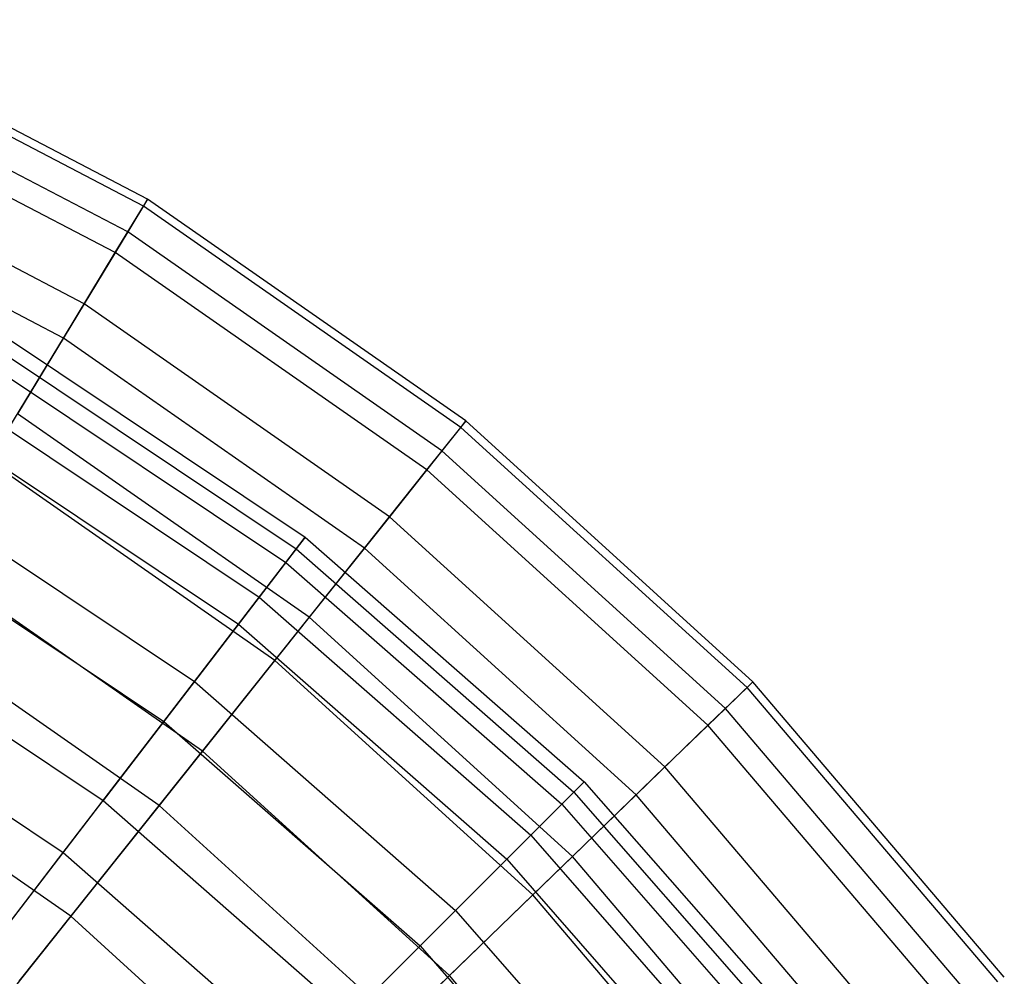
# Model space of a CAD drawing. Extents: x 0.2 to 40.1, y -6.7 to 6.7.
# Tile 422 of 516: x 28.005 to 28.772, y 4.861 to 5.607. Entities that reach past the tile are written whole.
import ezdxf

# ---------------------------------------------------------------- set-up
doc = ezdxf.new("R2010")
doc.units = 0
doc.header["$MEASUREMENT"] = 0
doc.layers.get('0').update_dxf_attribs({"color": 13, "linetype": 'CONTINUOUS'})

# ---------------------------------------------------------------- blocks, each defined once
blk = doc.blocks.new('SNOWBALL_XIV_PM3_STL')
at = {"color": 0}
for p, q in [((28.10436, 5.46673, 2.97801), (27.83621, 5.60662, 2.97801)), ((28.10436, 5.46673, 2.97801), (27.83621, 5.60662, 2.97801)), ((28.10107, 5.4613, 2.68552), (27.83364, 5.60082, 2.68552)), ((28.10107, 5.4613, 2.68552), (27.83364, 5.60082, 2.68552)), ((28.08888, 5.44119, 3.26904), (27.82412, 5.57932, 3.26904)), ((28.08888, 5.44119, 3.26904), (27.82412, 5.57932, 3.26904)), ((28.07907, 5.425, 2.39606), (27.81646, 5.56201, 2.39606)), ((28.07907, 5.425, 2.39606), (27.81646, 5.56201, 2.39606)), ((28.05487, 5.38509, 3.55415), (27.79757, 5.51933, 3.55415)), ((28.05487, 5.38509, 3.55415), (27.79757, 5.51933, 3.55415)), ((28.03868, 5.35838, 2.11406), (27.78492, 5.49077, 2.11406)), ((28.03868, 5.35838, 2.11406), (27.78492, 5.49077, 2.11406)), ((28.10436, 5.46673, 2.97801), (28.08888, 5.44119, 3.26904)), ((28.10436, 5.46673, 2.97801), (28.08888, 5.44119, 3.26904)), ((28.10107, 5.4613, 2.68552), (28.10436, 5.46673, 2.97801)), ((28.10107, 5.4613, 2.68552), (28.10436, 5.46673, 2.97801)), ((28.35242, 5.29369, 2.97801), (28.10436, 5.46673, 2.97801)), ((28.35242, 5.29369, 2.97801), (28.10436, 5.46673, 2.97801)), ((28.07907, 5.425, 2.39606), (28.10107, 5.4613, 2.68552)), ((28.07907, 5.425, 2.39606), (28.10107, 5.4613, 2.68552)), ((28.34847, 5.28873, 2.68552), (28.10107, 5.4613, 2.68552)), ((28.34847, 5.28873, 2.68552), (28.10107, 5.4613, 2.68552)), ((28.08888, 5.44119, 3.26904), (28.05487, 5.38509, 3.55415)), ((28.08888, 5.44119, 3.26904), (28.05487, 5.38509, 3.55415)), ((28.3338, 5.27035, 3.26904), (28.08888, 5.44119, 3.26904)), ((28.3338, 5.27035, 3.26904), (28.08888, 5.44119, 3.26904)), ((28.03868, 5.35838, 2.11406), (28.07907, 5.425, 2.39606)), ((28.03868, 5.35838, 2.11406), (28.07907, 5.425, 2.39606)), ((28.322, 5.25554, 2.39606), (28.07907, 5.425, 2.39606)), ((28.322, 5.25554, 2.39606), (28.07907, 5.425, 2.39606)), ((28.05487, 5.38509, 3.55415), (28.00285, 5.29928, 3.82896)), ((28.05487, 5.38509, 3.55415), (28.00285, 5.29928, 3.82896)), ((28.2929, 5.21905, 3.55415), (28.05487, 5.38509, 3.55415)), ((28.2929, 5.21905, 3.55415), (28.05487, 5.38509, 3.55415)), ((27.98669, 5.36379, 2.82679), (28.22724, 5.20306, 2.82679)), ((27.98669, 5.36379, 2.82679), (28.22724, 5.20306, 2.82679)), ((27.98053, 5.26246, 1.84386), (28.03868, 5.35838, 2.11406)), ((27.98053, 5.26246, 1.84386), (28.03868, 5.35838, 2.11406)), ((27.98096, 5.35387, 3.11677), (28.22027, 5.19397, 3.11677)), ((27.98096, 5.35387, 3.11677), (28.22027, 5.19397, 3.11677)), ((28.27342, 5.19464, 2.11406), (28.03868, 5.35838, 2.11406)), ((28.27342, 5.19464, 2.11406), (28.03868, 5.35838, 2.11406)), ((27.97429, 5.34232, 2.53764), (28.21215, 5.18339, 2.53764)), ((27.97429, 5.34232, 2.53764), (28.21215, 5.18339, 2.53764)), ((27.9572, 5.31272, 3.40306), (28.19134, 5.15627, 3.40306)), ((27.9572, 5.31272, 3.40306), (28.19134, 5.15627, 3.40306)), ((28.23033, 5.1406, 3.82896), (28.00285, 5.29928, 3.82896)), ((28.23033, 5.1406, 3.82896), (28.00285, 5.29928, 3.82896)), ((28.35242, 5.29369, 2.97801), (28.3338, 5.27035, 3.26904)), ((28.35242, 5.29369, 2.97801), (28.3338, 5.27035, 3.26904)), ((28.34847, 5.28873, 2.68552), (28.35242, 5.29369, 2.97801)), ((28.34847, 5.28873, 2.68552), (28.35242, 5.29369, 2.97801)), ((28.57632, 5.09036, 2.97801), (28.35242, 5.29369, 2.97801)), ((28.57632, 5.09036, 2.97801), (28.35242, 5.29369, 2.97801)), ((27.94397, 5.2898, 2.25385), (28.17523, 5.13527, 2.25385)), ((27.94397, 5.2898, 2.25385), (28.17523, 5.13527, 2.25385)), ((28.322, 5.25554, 2.39606), (28.34847, 5.28873, 2.68552)), ((28.322, 5.25554, 2.39606), (28.34847, 5.28873, 2.68552)), ((28.57176, 5.08594, 2.68552), (28.34847, 5.28873, 2.68552)), ((28.57176, 5.08594, 2.68552), (28.34847, 5.28873, 2.68552)), ((28.3338, 5.27035, 3.26904), (28.2929, 5.21905, 3.55415)), ((28.3338, 5.27035, 3.26904), (28.2929, 5.21905, 3.55415)), ((28.55487, 5.06958, 3.26904), (28.3338, 5.27035, 3.26904)), ((28.55487, 5.06958, 3.26904), (28.3338, 5.27035, 3.26904)), ((28.20349, 5.10694, 1.84386), (27.98053, 5.26246, 1.84386)), ((28.20349, 5.10694, 1.84386), (27.98053, 5.26246, 1.84386)), ((28.27342, 5.19464, 2.11406), (28.322, 5.25554, 2.39606)), ((28.27342, 5.19464, 2.11406), (28.322, 5.25554, 2.39606)), ((28.54126, 5.05641, 2.39606), (28.322, 5.25554, 2.39606)), ((28.54126, 5.05641, 2.39606), (28.322, 5.25554, 2.39606)), ((27.91577, 5.24096, 3.68118), (28.1409, 5.09054, 3.68118)), ((27.91577, 5.24096, 3.68118), (28.1409, 5.09054, 3.68118)), ((28.2929, 5.21905, 3.55415), (28.23033, 5.1406, 3.82896)), ((28.2929, 5.21905, 3.55415), (28.23033, 5.1406, 3.82896)), ((28.50774, 5.02394, 3.55415), (28.2929, 5.21905, 3.55415)), ((28.50774, 5.02394, 3.55415), (28.2929, 5.21905, 3.55415)), ((27.89619, 5.20704, 1.97983), (28.11705, 5.05946, 1.97983)), ((27.89619, 5.20704, 1.97983), (28.11705, 5.05946, 1.97983)), ((28.21215, 5.18339, 2.53764), (28.22724, 5.20306, 2.82679)), ((28.21215, 5.18339, 2.53764), (28.22724, 5.20306, 2.82679)), ((28.22724, 5.20306, 2.82679), (28.22027, 5.19397, 3.11677)), ((28.22724, 5.20306, 2.82679), (28.22027, 5.19397, 3.11677)), ((28.22724, 5.20306, 2.82679), (28.44476, 5.0123, 2.82679)), ((28.22724, 5.20306, 2.82679), (28.44476, 5.0123, 2.82679)), ((28.22027, 5.19397, 3.11677), (28.19134, 5.15627, 3.40306)), ((28.22027, 5.19397, 3.11677), (28.19134, 5.15627, 3.40306)), ((28.20349, 5.10694, 1.84386), (28.27342, 5.19464, 2.11406)), ((28.20349, 5.10694, 1.84386), (28.27342, 5.19464, 2.11406)), ((28.22027, 5.19397, 3.11677), (28.43666, 5.0042, 3.11677)), ((28.22027, 5.19397, 3.11677), (28.43666, 5.0042, 3.11677)), ((28.4853, 5.00221, 2.11406), (28.27342, 5.19464, 2.11406)), ((28.4853, 5.00221, 2.11406), (28.27342, 5.19464, 2.11406)), ((28.14707, 5.03619, 4.08926), (27.93362, 5.18508, 4.08926)), ((28.14707, 5.03619, 4.08926), (27.93362, 5.18508, 4.08926)), ((28.17523, 5.13527, 2.25385), (28.21215, 5.18339, 2.53764)), ((28.17523, 5.13527, 2.25385), (28.21215, 5.18339, 2.53764)), ((28.21215, 5.18339, 2.53764), (28.42723, 4.99477, 2.53764)), ((28.21215, 5.18339, 2.53764), (28.42723, 4.99477, 2.53764)), ((28.19134, 5.15627, 3.40306), (28.1409, 5.09054, 3.68118)), ((28.19134, 5.15627, 3.40306), (28.1409, 5.09054, 3.68118)), ((28.19134, 5.15627, 3.40306), (28.40306, 4.9706, 3.40306)), ((28.19134, 5.15627, 3.40306), (28.40306, 4.9706, 3.40306)), ((27.85733, 5.13974, 3.94681), (28.06975, 4.99781, 3.94681)), ((27.85733, 5.13974, 3.94681), (28.06975, 4.99781, 3.94681)), ((28.11327, 4.9938, 1.5896), (27.90552, 5.13872, 1.5896)), ((28.11327, 4.9938, 1.5896), (27.90552, 5.13872, 1.5896)), ((28.23033, 5.1406, 3.82896), (28.14707, 5.03619, 4.08926)), ((28.23033, 5.1406, 3.82896), (28.14707, 5.03619, 4.08926)), ((28.43565, 4.95413, 3.82896), (28.23033, 5.1406, 3.82896)), ((28.43565, 4.95413, 3.82896), (28.23033, 5.1406, 3.82896)), ((28.11705, 5.05946, 1.97983), (28.17523, 5.13527, 2.25385)), ((28.11705, 5.05946, 1.97983), (28.17523, 5.13527, 2.25385)), ((28.17523, 5.13527, 2.25385), (28.38434, 4.95189, 2.25385)), ((28.17523, 5.13527, 2.25385), (28.38434, 4.95189, 2.25385)), ((28.11327, 4.9938, 1.5896), (28.20349, 5.10694, 1.84386)), ((28.11327, 4.9938, 1.5896), (28.20349, 5.10694, 1.84386)), ((28.40473, 4.92418, 1.84386), (28.20349, 5.10694, 1.84386)), ((28.40473, 4.92418, 1.84386), (28.20349, 5.10694, 1.84386)), ((27.83169, 5.09533, 1.71986), (28.03853, 4.95712, 1.71986)), ((27.83169, 5.09533, 1.71986), (28.03853, 4.95712, 1.71986)), ((28.1409, 5.09054, 3.68118), (28.06975, 4.99781, 3.94681)), ((28.1409, 5.09054, 3.68118), (28.06975, 4.99781, 3.94681)), ((28.1409, 5.09054, 3.68118), (28.34447, 4.91201, 3.68118)), ((28.1409, 5.09054, 3.68118), (28.34447, 4.91201, 3.68118)), ((28.57632, 5.09036, 2.97801), (28.55487, 5.06958, 3.26904)), ((28.57632, 5.09036, 2.97801), (28.55487, 5.06958, 3.26904)), ((28.57176, 5.08594, 2.68552), (28.57632, 5.09036, 2.97801)), ((28.57176, 5.08594, 2.68552), (28.57632, 5.09036, 2.97801)), ((28.77237, 4.86006, 2.97801), (28.57632, 5.09036, 2.97801)), ((28.77237, 4.86006, 2.97801), (28.57632, 5.09036, 2.97801)), ((28.54126, 5.05641, 2.39606), (28.57176, 5.08594, 2.68552)), ((28.54126, 5.05641, 2.39606), (28.57176, 5.08594, 2.68552)), ((28.76729, 4.85626, 2.68552), (28.57176, 5.08594, 2.68552)), ((28.76729, 4.85626, 2.68552), (28.57176, 5.08594, 2.68552)), ((28.55487, 5.06958, 3.26904), (28.50774, 5.02394, 3.55415)), ((28.55487, 5.06958, 3.26904), (28.50774, 5.02394, 3.55415)), ((28.74844, 4.8422, 3.26904), (28.55487, 5.06958, 3.26904)), ((28.74844, 4.8422, 3.26904), (28.55487, 5.06958, 3.26904)), ((28.03853, 4.95712, 1.71986), (28.11705, 5.05946, 1.97983)), ((28.03853, 4.95712, 1.71986), (28.11705, 5.05946, 1.97983)), ((28.11705, 5.05946, 1.97983), (28.31677, 4.88431, 1.97983)), ((28.11705, 5.05946, 1.97983), (28.31677, 4.88431, 1.97983)), ((28.4853, 5.00221, 2.11406), (28.54126, 5.05641, 2.39606)), ((28.4853, 5.00221, 2.11406), (28.54126, 5.05641, 2.39606)), ((28.73327, 4.83087, 2.39606), (28.54126, 5.05641, 2.39606)), ((28.73327, 4.83087, 2.39606), (28.54126, 5.05641, 2.39606)), ((28.04438, 4.90743, 4.33105), (27.84825, 5.04424, 4.33105)), ((28.04438, 4.90743, 4.33105), (27.84825, 5.04424, 4.33105)), ((28.14707, 5.03619, 4.08926), (28.04438, 4.90743, 4.33105)), ((28.14707, 5.03619, 4.08926), (28.04438, 4.90743, 4.33105)), ((28.33972, 4.86123, 4.08926), (28.14707, 5.03619, 4.08926)), ((28.33972, 4.86123, 4.08926), (28.14707, 5.03619, 4.08926)), ((28.50774, 5.02394, 3.55415), (28.43565, 4.95413, 3.82896)), ((28.50774, 5.02394, 3.55415), (28.43565, 4.95413, 3.82896)), ((28.69586, 4.80296, 3.55415), (28.50774, 5.02394, 3.55415)), ((28.69586, 4.80296, 3.55415), (28.50774, 5.02394, 3.55415)), ((28.42723, 4.99477, 2.53764), (28.44476, 5.0123, 2.82679)), ((28.42723, 4.99477, 2.53764), (28.44476, 5.0123, 2.82679)), ((28.44476, 5.0123, 2.82679), (28.43666, 5.0042, 3.11677)), ((28.44476, 5.0123, 2.82679), (28.43666, 5.0042, 3.11677)), ((28.44476, 5.0123, 2.82679), (28.63552, 4.79479, 2.82679)), ((28.44476, 5.0123, 2.82679), (28.63552, 4.79479, 2.82679)), ((28.43666, 5.0042, 3.11677), (28.40306, 4.9706, 3.40306)), ((28.43666, 5.0042, 3.11677), (28.40306, 4.9706, 3.40306)), ((28.40473, 4.92418, 1.84386), (28.4853, 5.00221, 2.11406)), ((28.40473, 4.92418, 1.84386), (28.4853, 5.00221, 2.11406)), ((28.43666, 5.0042, 3.11677), (28.62643, 4.78781, 3.11677)), ((28.43666, 5.0042, 3.11677), (28.62643, 4.78781, 3.11677)), ((28.67083, 4.78428, 2.11406), (28.4853, 5.00221, 2.11406)), ((28.67083, 4.78428, 2.11406), (28.4853, 5.00221, 2.11406)), ((27.97898, 4.87952, 4.19579), (28.06975, 4.99781, 3.94681)), ((27.97898, 4.87952, 4.19579), (28.06975, 4.99781, 3.94681)), ((28.00414, 4.85696, 1.35517), (28.11327, 4.9938, 1.5896)), ((28.00414, 4.85696, 1.35517), (28.11327, 4.9938, 1.5896)), ((28.06975, 4.99781, 3.94681), (28.26182, 4.82936, 3.94681)), ((28.06975, 4.99781, 3.94681), (28.26182, 4.82936, 3.94681)), ((28.30078, 4.82351, 1.5896), (28.11327, 4.9938, 1.5896)), ((28.30078, 4.82351, 1.5896), (28.11327, 4.9938, 1.5896)), ((28.38434, 4.95189, 2.25385), (28.42723, 4.99477, 2.53764)), ((28.38434, 4.95189, 2.25385), (28.42723, 4.99477, 2.53764)), ((28.42723, 4.99477, 2.53764), (28.61585, 4.77969, 2.53764)), ((28.42723, 4.99477, 2.53764), (28.61585, 4.77969, 2.53764)), ((28.40306, 4.9706, 3.40306), (28.34447, 4.91201, 3.68118)), ((28.40306, 4.9706, 3.40306), (28.34447, 4.91201, 3.68118)), ((28.40306, 4.9706, 3.40306), (28.58873, 4.75888, 3.40306)), ((28.40306, 4.9706, 3.40306), (28.58873, 4.75888, 3.40306)), ((27.94089, 4.82987, 1.47801), (28.03853, 4.95712, 1.71986)), ((27.94089, 4.82987, 1.47801), (28.03853, 4.95712, 1.71986)), ((28.03853, 4.95712, 1.71986), (28.22556, 4.7931, 1.71986)), ((28.03853, 4.95712, 1.71986), (28.22556, 4.7931, 1.71986)), ((28.43565, 4.95413, 3.82896), (28.33972, 4.86123, 4.08926)), ((28.43565, 4.95413, 3.82896), (28.33972, 4.86123, 4.08926)), ((28.61545, 4.74294, 3.82896), (28.43565, 4.95413, 3.82896)), ((28.61545, 4.74294, 3.82896), (28.43565, 4.95413, 3.82896)), ((28.31677, 4.88431, 1.97983), (28.38434, 4.95189, 2.25385)), ((28.31677, 4.88431, 1.97983), (28.38434, 4.95189, 2.25385)), ((28.38434, 4.95189, 2.25385), (28.56773, 4.74277, 2.25385)), ((28.38434, 4.95189, 2.25385), (28.56773, 4.74277, 2.25385)), ((28.30078, 4.82351, 1.5896), (28.40473, 4.92418, 1.84386)), ((28.30078, 4.82351, 1.5896), (28.40473, 4.92418, 1.84386)), ((28.58094, 4.71719, 1.84386), (28.40473, 4.92418, 1.84386)), ((28.58094, 4.71719, 1.84386), (28.40473, 4.92418, 1.84386)), ((28.04438, 4.90743, 4.33105), (27.92385, 4.75628, 4.55064)), ((28.04438, 4.90743, 4.33105), (27.92385, 4.75628, 4.55064)), ((28.22141, 4.74665, 4.33105), (28.04438, 4.90743, 4.33105)), ((28.22141, 4.74665, 4.33105), (28.04438, 4.90743, 4.33105)), ((28.34447, 4.91201, 3.68118), (28.26182, 4.82936, 3.94681)), ((28.34447, 4.91201, 3.68118), (28.26182, 4.82936, 3.94681)), ((28.34447, 4.91201, 3.68118), (28.523, 4.70844, 3.68118)), ((28.34447, 4.91201, 3.68118), (28.523, 4.70844, 3.68118)), ((28.22556, 4.7931, 1.71986), (28.31677, 4.88431, 1.97983)), ((28.22556, 4.7931, 1.71986), (28.31677, 4.88431, 1.97983)), ((28.31677, 4.88431, 1.97983), (28.49192, 4.68459, 1.97983)), ((28.31677, 4.88431, 1.97983), (28.49192, 4.68459, 1.97983)), ((28.33972, 4.86123, 4.08926), (28.22141, 4.74665, 4.33105)), ((28.33972, 4.86123, 4.08926), (28.22141, 4.74665, 4.33105)), ((28.50842, 4.66307, 4.08926), (28.33972, 4.86123, 4.08926)), ((28.50842, 4.66307, 4.08926), (28.33972, 4.86123, 4.08926))]:
    blk.add_line(p, q, dxfattribs=at)
blk = doc.blocks.new('GRUPUJ_1')
at = {"color": 0}
blk.add_blockref('SNOWBALL_XIV_PM3_STL', (-0.20617, 6.65964, -0.51186), dxfattribs=at)

msp = doc.modelspace()

# ---------------------------------------------------------------- block references
at = {"color": 0}
msp.add_blockref('GRUPUJ_1', (0.20617, -6.65964, 0.51186), dxfattribs=at)

doc.saveas('drawing.dxf')
